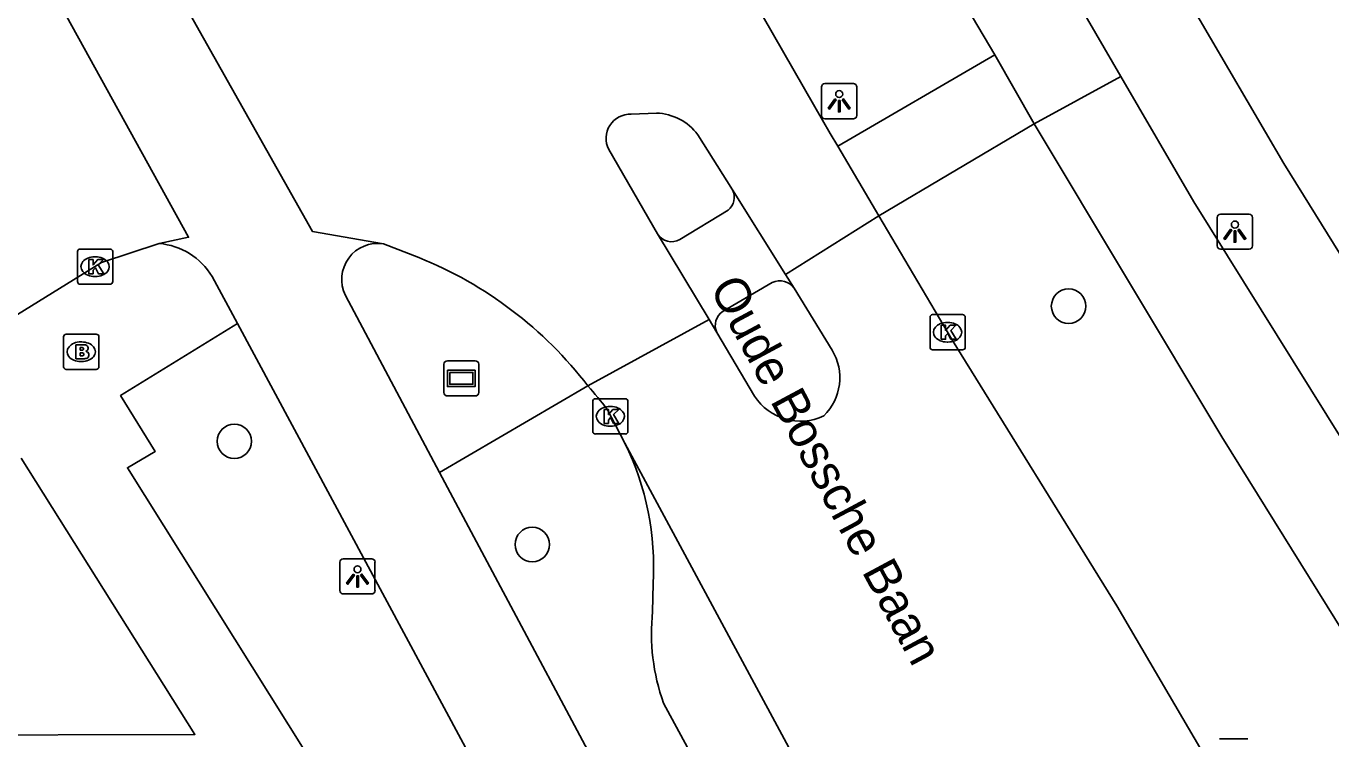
# Model space of a CAD drawing. Extents: x 159353 to 160616, y 385893 to 387321.
# Drawn here: x 159948 to 159985.07, y 386197 to 386217.25 of the extents above; entities that cross this region are included whole.
import ezdxf

# ---------------------------------------------------------------- set-up
doc = ezdxf.new("R2010")
doc.units = 0
for name, color, linetype in [('IMGEO_Boom', 7, 'Continuous'), ('IMGEO_Brandkraan', 7, 'Continuous'), ('IMGEO_Fietspad_gesloten', 7, 'Continuous'), ('IMGEO_Fietspad_open', 7, 'Continuous'), ('IMGEO_Kolk', 7, 'Continuous'), ('IMGEO_Lichtpunt', 7, 'Continuous'), ('IMGEO_Openbare_ruimte_label', 7, 'Continuous'), ('IMGEO_Reclamebord', 7, 'Continuous'), ('IMGEO_Rijbaan_lokaal_gesloten', 7, 'Continuous'), ('IMGEO_Rijbaan_lokaal_open', 7, 'Continuous'), ('IMGEO_Verkeerseiland_open', 7, 'Continuous'), ('IMGEO_Voetpad_open', 7, 'Continuous')]:
    doc.layers.add(name, color=color, linetype=linetype)

msp = doc.modelspace()

# ---------------------------------------------------------------- linework, layer by layer
at = {"layer": 'IMGEO_Boom'}
for centre in [(159977.615, 386209.292), (159953.919, 386205.453), (159962.382, 386202.521)]:
    msp.add_circle(centre, 0.489, dxfattribs=at)
at = {"layer": 'IMGEO_Brandkraan'}
for p, q in [((159949.071, 386207.571), (159949.071, 386208.423)), ((159949.146, 386208.497), (159949.998, 386208.497)), ((159950.072, 386208.423), (159950.072, 386207.571)), ((159949.559, 386208.277), (159949.584, 386208.277)), ((159949.582, 386207.717), (159949.557, 386207.717)), ((159949.998, 386207.497), (159949.146, 386207.497))]:
    msp.add_line(p, q, dxfattribs=at)
for points in [[(159949.071, 386207.571), (159949.071, 386208.423)], [(159949.146, 386208.497), (159949.998, 386208.497)], [(159950.072, 386208.423), (159950.072, 386207.571)], [(159949.419, 386208.197), (159949.419, 386207.797), (159949.632, 386207.797)], [(159949.65, 386208.197), (159949.419, 386208.197)], [(159949.598, 386208.116), (159949.544, 386208.116), (159949.544, 386208.04)], [(159949.544, 386208.04), (159949.597, 386208.04)], [(159949.606, 386207.964), (159949.544, 386207.964), (159949.544, 386207.883)], [(159949.544, 386207.883), (159949.606, 386207.883)], [(159949.998, 386207.497), (159949.146, 386207.497)]]:
    msp.add_lwpolyline(points, dxfattribs=at)
for centre, radius, start, end in [((159949.148, 386208.421), 0.0765, 91.552, 178.448), ((159949.148, 386208.421), 0.0765, 91.552, 178.448), ((159949.996, 386208.421), 0.0765, 1.552, 88.448), ((159949.996, 386208.421), 0.0765, 1.552, 88.448), ((159949.599, 386208.078), 0.0379, 267.8285, 90.9355), ((159949.607, 386207.923), 0.0404, 269.8759, 90.5077), ((159949.654, 386208.052), 0.145, 59.4692, 91.5367), ((159949.679, 386208.099), 0.0922, 285.5137, 58.1501), ((159949.684, 386207.907), 0.105, 301.3115, 78.989), ((159949.638, 386208.048), 0.251, 268.6676, 293.5347), ((159949.148, 386207.573), 0.0765, 181.552, 268.448), ((159949.148, 386207.573), 0.0765, 181.552, 268.448), ((159949.996, 386207.573), 0.0765, 271.552, 358.448), ((159949.996, 386207.573), 0.0765, 271.552, 358.448)]:
    msp.add_arc(centre, radius, start, end, dxfattribs=at)
for centre, major_axis, ratio, start_param, end_param in [((159949.558, 386207.997), (-0.387, 0.002), 0.722429, 4.712389, 7.853982), ((159949.583, 386207.997), (-0.39, 0.002), 0.717154, 1.570796, 4.712389)]:
    msp.add_ellipse(centre, major_axis=major_axis, ratio=ratio, start_param=start_param, end_param=end_param, dxfattribs=at)
at = {"layer": 'IMGEO_Fietspad_gesloten'}
for points in [[(159979.099, 386215.818), (159974.164, 386224.308)], [(159971.201, 386223.72), (159975.521, 386216.434)], [(159975.521, 386216.434), (159976.641, 386214.468)], [(159976.641, 386214.468), (159979.099, 386215.818)], [(159979.099, 386215.818), (159981.17, 386212.254), (159996.337, 386187.943), (160028.878, 386137.436)], [(159976.641, 386214.468), (159981.966, 386205.582), (159991.911, 386189.593), (160000.845, 386175.724)], [(159953.29, 386210.134), (159954.008, 386208.8)], [(159959.745, 386204.565), (159957.076, 386209.599)], [(159954.008, 386208.8), (159966.698, 386185.204), (159971.881, 386175.298), (159972.146, 386175.172)], [(159974.924, 386176.353), (159972.079, 386181.464), (159959.745, 386204.565)]]:
    msp.add_lwpolyline(points, dxfattribs=at)
for centre, radius, start, end in [((159951.611, 386209.114), 1.965, 31.2885, 85.0698), ((159957.994, 386210.053), 1.024, 81.1097, 206.2979)]:
    msp.add_arc(centre, radius, start, end, dxfattribs=at)
at = {"layer": 'IMGEO_Fietspad_open'}
for points in [[(159971.059, 386213.839), (159975.521, 386216.434)], [(159976.641, 386214.468), (159972.23, 386211.856)], [(159967.948, 386212.015), (159966.577, 386211.182)], [(159967.803, 386209.146), (159969.2, 386209.965)]]:
    msp.add_lwpolyline(points, dxfattribs=at)
for centre, radius, start, end in [((159967.622, 386212.387), 0.495, 311.2685, 25.2813), ((159966.347, 386211.603), 0.48, 212.1336, 298.61), ((159969.414, 386209.508), 0.505, 35.3639, 115.1039), ((159968.05, 386208.747), 0.469, 121.8102, 205.5449)]:
    msp.add_arc(centre, radius, start, end, dxfattribs=at)
at = {"layer": 'IMGEO_Kolk'}
for p, q in [((159949.539, 386210.915), (159950.391, 386210.915)), ((159949.464, 386209.989), (159949.464, 386210.841)), ((159949.952, 386210.695), (159949.977, 386210.695)), ((159950.465, 386210.841), (159950.465, 386209.989)), ((159950.391, 386209.915), (159949.539, 386209.915)), ((159949.975, 386210.135), (159949.95, 386210.135)), ((159973.68, 386208.126), (159973.68, 386208.978)), ((159973.755, 386209.052), (159974.607, 386209.052)), ((159974.168, 386208.832), (159974.193, 386208.832)), ((159974.681, 386208.978), (159974.681, 386208.126)), ((159974.607, 386208.052), (159973.755, 386208.052)), ((159974.191, 386208.272), (159974.166, 386208.272)), ((159964.099, 386205.735), (159964.099, 386206.587)), ((159964.174, 386206.661), (159965.026, 386206.661)), ((159965.1, 386206.587), (159965.1, 386205.735)), ((159964.587, 386206.441), (159964.612, 386206.441)), ((159964.61, 386205.881), (159964.585, 386205.881)), ((159965.026, 386205.661), (159964.174, 386205.661))]:
    msp.add_line(p, q, dxfattribs=at)
for points in [[(159949.539, 386210.915), (159950.391, 386210.915)], [(159949.464, 386209.989), (159949.464, 386210.841)], [(159949.785, 386210.615), (159949.908, 386210.615), (159949.908, 386210.464), (159950.038, 386210.615), (159950.202, 386210.615), (159950.056, 386210.464), (159950.209, 386210.215), (159950.057, 386210.215), (159949.972, 386210.379), (159949.908, 386210.312), (159949.908, 386210.215), (159949.785, 386210.215), (159949.785, 386210.615)], [(159950.465, 386210.841), (159950.465, 386209.989)], [(159950.391, 386209.915), (159949.539, 386209.915)], [(159973.68, 386208.126), (159973.68, 386208.978)], [(159973.755, 386209.052), (159974.607, 386209.052)], [(159974.001, 386208.752), (159974.124, 386208.752), (159974.124, 386208.601), (159974.254, 386208.752), (159974.418, 386208.752), (159974.272, 386208.601), (159974.425, 386208.352), (159974.273, 386208.352), (159974.188, 386208.516), (159974.124, 386208.449), (159974.124, 386208.352), (159974.001, 386208.352), (159974.001, 386208.752)], [(159974.681, 386208.978), (159974.681, 386208.126)], [(159974.607, 386208.052), (159973.755, 386208.052)], [(159964.099, 386205.735), (159964.099, 386206.587)], [(159964.174, 386206.661), (159965.026, 386206.661)], [(159965.1, 386206.587), (159965.1, 386205.735)], [(159964.42, 386206.361), (159964.543, 386206.361), (159964.543, 386206.21), (159964.673, 386206.361), (159964.837, 386206.361), (159964.691, 386206.21), (159964.844, 386205.961), (159964.692, 386205.961), (159964.607, 386206.125), (159964.543, 386206.058), (159964.543, 386205.961), (159964.42, 386205.961), (159964.42, 386206.361)], [(159965.026, 386205.661), (159964.174, 386205.661)]]:
    msp.add_lwpolyline(points, dxfattribs=at)
for centre, start, end in [((159949.541, 386210.839), 91.552, 178.448), ((159949.541, 386210.839), 91.552, 178.448), ((159950.389, 386210.839), 1.552, 88.448), ((159950.389, 386210.839), 1.552, 88.448), ((159949.541, 386209.991), 181.552, 268.448), ((159949.541, 386209.991), 181.552, 268.448), ((159950.389, 386209.991), 271.552, 358.448), ((159950.389, 386209.991), 271.552, 358.448), ((159973.757, 386208.976), 91.552, 178.448), ((159973.757, 386208.976), 91.552, 178.448), ((159974.605, 386208.976), 1.552, 88.448), ((159974.605, 386208.976), 1.552, 88.448), ((159973.757, 386208.128), 181.552, 268.448), ((159973.757, 386208.128), 181.552, 268.448), ((159974.605, 386208.128), 271.552, 358.448), ((159974.605, 386208.128), 271.552, 358.448), ((159964.176, 386206.585), 91.552, 178.448), ((159964.176, 386206.585), 91.552, 178.448), ((159965.024, 386206.585), 1.552, 88.448), ((159965.024, 386206.585), 1.552, 88.448), ((159964.176, 386205.737), 181.552, 268.448), ((159964.176, 386205.737), 181.552, 268.448), ((159965.024, 386205.737), 271.552, 358.448), ((159965.024, 386205.737), 271.552, 358.448)]:
    msp.add_arc(centre, 0.0765, start, end, dxfattribs=at)
for centre, major_axis, ratio, start_param, end_param in [((159949.951, 386210.415), (-0.387, 0.002), 0.722429, 4.712389, 7.853982), ((159949.976, 386210.415), (-0.39, 0.002), 0.717154, 1.570796, 4.712389), ((159974.167, 386208.552), (-0.387, 0.002), 0.722429, 4.712389, 7.853982), ((159974.192, 386208.552), (-0.39, 0.002), 0.717154, 1.570796, 4.712389), ((159964.586, 386206.161), (-0.387, 0.002), 0.722429, 4.712389, 7.853982), ((159964.611, 386206.161), (-0.39, 0.002), 0.717154, 1.570796, 4.712389)]:
    msp.add_ellipse(centre, major_axis=major_axis, ratio=ratio, start_param=start_param, end_param=end_param, dxfattribs=at)
at = {"layer": 'IMGEO_Lichtpunt'}
for p, q in [((159970.601, 386215.518), (159970.601, 386214.711)), ((159970.601, 386215.518), (159970.601, 386214.711)), ((159971.503, 386215.613), (159970.695, 386215.613)), ((159971.503, 386215.613), (159970.695, 386215.613)), ((159971.597, 386214.711), (159971.597, 386215.518)), ((159971.597, 386214.711), (159971.597, 386215.518)), ((159970.695, 386214.617), (159971.503, 386214.617)), ((159970.695, 386214.617), (159971.503, 386214.617)), ((159981.841, 386211.813), (159981.841, 386211.006)), ((159981.841, 386211.813), (159981.841, 386211.006)), ((159982.743, 386211.908), (159981.935, 386211.908)), ((159982.743, 386211.908), (159981.935, 386211.908)), ((159982.837, 386211.006), (159982.837, 386211.813)), ((159982.837, 386211.006), (159982.837, 386211.813)), ((159981.935, 386210.912), (159982.743, 386210.912)), ((159981.935, 386210.912), (159982.743, 386210.912)), ((159956.919, 386202.019), (159956.919, 386201.212)), ((159956.919, 386202.019), (159956.919, 386201.212)), ((159957.821, 386202.114), (159957.013, 386202.114)), ((159957.821, 386202.114), (159957.013, 386202.114)), ((159957.915, 386201.212), (159957.915, 386202.019)), ((159957.915, 386201.212), (159957.915, 386202.019)), ((159957.013, 386201.118), (159957.821, 386201.118)), ((159957.013, 386201.118), (159957.821, 386201.118)), ((159982.711, 386196.999), (159981.903, 386196.999)), ((159982.711, 386196.999), (159981.903, 386196.999))]:
    msp.add_line(p, q, dxfattribs=at)
for points in [[(159970.975, 386215.182), (159971.014, 386215.154), (159970.826, 386214.892), (159970.788, 386214.919), (159970.975, 386215.182)], [(159971.077, 386215.134), (159971.124, 386215.134), (159971.124, 386214.812), (159971.077, 386214.812), (159971.077, 386215.134)], [(159971.187, 386215.154), (159971.225, 386215.181), (159971.412, 386214.919), (159971.373, 386214.891), (159971.187, 386215.154)], [(159982.215, 386211.477), (159982.254, 386211.449), (159982.066, 386211.187), (159982.028, 386211.214), (159982.215, 386211.477)], [(159982.317, 386211.429), (159982.364, 386211.429), (159982.364, 386211.107), (159982.317, 386211.107), (159982.317, 386211.429)], [(159982.427, 386211.449), (159982.465, 386211.476), (159982.652, 386211.214), (159982.613, 386211.186), (159982.427, 386211.449)], [(159957.293, 386201.683), (159957.332, 386201.655), (159957.144, 386201.393), (159957.106, 386201.42), (159957.293, 386201.683)], [(159957.505, 386201.655), (159957.543, 386201.682), (159957.73, 386201.42), (159957.691, 386201.392), (159957.505, 386201.655)], [(159957.395, 386201.635), (159957.442, 386201.635), (159957.442, 386201.313), (159957.395, 386201.313), (159957.395, 386201.635)]]:
    msp.add_lwpolyline(points, dxfattribs=at)
for centre in [(159971.1, 386215.316), (159982.34, 386211.611), (159957.418, 386201.817)]:
    msp.add_circle(centre, 0.0994, dxfattribs=at)
for centre, start, end in [((159970.695, 386215.518), 90, 180), ((159970.695, 386215.518), 90, 180), ((159971.503, 386215.518), 0, 90), ((159971.503, 386215.518), 0, 90), ((159970.695, 386214.711), 180, 270), ((159970.695, 386214.711), 180, 270), ((159971.503, 386214.711), 270, 0), ((159971.503, 386214.711), 270, 360), ((159981.935, 386211.813), 90, 180), ((159981.935, 386211.813), 90, 180), ((159982.743, 386211.813), 0, 90), ((159982.743, 386211.813), 0, 90), ((159981.935, 386211.006), 180, 270), ((159981.935, 386211.006), 180, 270), ((159982.743, 386211.006), 270, 0), ((159982.743, 386211.006), 270, 360), ((159957.013, 386202.019), 90, 180), ((159957.013, 386202.019), 90, 180), ((159957.821, 386202.019), 0, 90), ((159957.821, 386202.019), 0, 90), ((159957.013, 386201.212), 180, 270), ((159957.013, 386201.212), 180, 270), ((159957.821, 386201.212), 270, 0), ((159957.821, 386201.212), 270, 360)]:
    msp.add_arc(centre, 0.0946, start, end, dxfattribs=at)
at = {"layer": 'IMGEO_Reclamebord'}
for p, q in [((159959.871, 386206.841), (159959.871, 386207.641)), ((159959.871, 386207.641), (159959.871, 386206.841)), ((159959.971, 386207.741), (159960.761, 386207.741)), ((159960.761, 386207.741), (159959.971, 386207.741)), ((159960.861, 386207.641), (159960.861, 386206.841)), ((159960.861, 386206.841), (159960.861, 386207.641)), ((159960.761, 386206.741), (159959.971, 386206.741)), ((159959.971, 386206.741), (159960.761, 386206.741))]:
    msp.add_line(p, q, dxfattribs=at)
for points in [[(159959.972, 386207.473), (159960.76, 386207.473), (159960.76, 386207.009), (159959.972, 386207.009), (159959.972, 386207.473)], [(159960.037, 386207.408), (159960.037, 386207.074), (159960.695, 386207.074), (159960.695, 386207.408), (159960.037, 386207.408)]]:
    msp.add_lwpolyline(points, dxfattribs=at)
for centre, start, end in [((159959.971, 386207.641), 90, 180), ((159959.971, 386207.641), 90, 180), ((159960.761, 386207.641), 0, 90), ((159960.761, 386207.641), 360, 90), ((159959.971, 386206.841), 180, 270), ((159959.971, 386206.841), 180, 270), ((159960.761, 386206.841), 270, 0), ((159960.761, 386206.841), 270, 0)]:
    msp.add_arc(centre, 0.1, start, end, dxfattribs=at)
at = {"layer": 'IMGEO_Rijbaan_lokaal_gesloten'}
for points in [[(159971.059, 386213.839), (159970.847, 386214.198), (159970.404, 386214.959), (159966.52, 386221.74), (159965.894, 386222.823)], [(159958.152, 386211.064), (159956.139, 386211.414), (159949.949, 386222.41)], [(159948.147, 386219.353), (159952.618, 386211.252), (159951.78, 386211.071)], [(159965.195, 386214.745), (159965.908, 386214.777)], [(159967.087, 386214.163), (159968.069, 386212.598)], [(159965.941, 386211.348), (159964.554, 386213.742)], [(159972.23, 386211.856), (159971.059, 386213.839)], [(159968.069, 386212.598), (159969.579, 386210.193)], [(159972.23, 386211.856), (159969.579, 386210.193)], [(159996.653, 386172.997), (159996.068, 386173.995), (159995.105, 386175.207), (159993.994, 386176.908), (159991.522, 386180.832), (159984.111, 386192.466), (159981.573, 386196.369), (159978.989, 386200.78), (159974.322, 386208.312), (159972.23, 386211.856)], [(159967.403, 386208.917), (159965.941, 386211.348)], [(159951.78, 386211.071), (159950.151, 386210.53), (159946.156, 386208.069)], [(159958.152, 386211.064), (159959.157, 386210.674)], [(159969.579, 386210.193), (159969.826, 386209.8)], [(159969.826, 386209.8), (159970.898, 386208.044)], [(159967.403, 386208.917), (159963.963, 386207.026)], [(159967.627, 386208.545), (159967.403, 386208.917)], [(159968.694, 386206.737), (159967.627, 386208.545)], [(159964.509, 386206.363), (159965.016, 386205.401)], [(159965.016, 386205.401), (159982.849, 386172.297)]]:
    msp.add_lwpolyline(points, dxfattribs=at)
for centre, radius, start, end in [((159965.166, 386214.057), 0.688, 87.5869, 207.2492), ((159965.856, 386213.239), 1.539, 36.8992, 88.0816), ((159954.896, 386200.07), 11.428, 37.4925, 68.1068), ((159969.602, 386207.258), 1.516, 314.3655, 31.2487), ((159954.738, 386198.873), 12.311, 37.4734, 41.4715), ((159969.999, 386207.577), 1.552, 212.77, 295.3008)]:
    msp.add_arc(centre, radius, start, end, dxfattribs=at)
at = {"layer": 'IMGEO_Rijbaan_lokaal_open'}
for points in [[(159965.801, 386200.622), (159965.814, 386201.402)], [(159974.364, 386182.766), (159966.114, 386198.013)]]:
    msp.add_lwpolyline(points, dxfattribs=at)
for centre, radius, start, end in [((159957.796, 386201.881), 8.032, 356.5802, 25.9901), ((159971.614, 386199.996), 5.847, 173.8555, 199.8266)]:
    msp.add_arc(centre, radius, start, end, dxfattribs=at)
at = {"layer": 'IMGEO_Verkeerseiland_open'}
msp.add_lwpolyline([(159959.745, 386204.565), (159963.963, 386207.026)], dxfattribs=at)
at = {"layer": 'IMGEO_Voetpad_open'}
for points in [[(160006.471, 386177.203), (159998.37, 386189.769), (159983.734, 386213.349), (159974.874, 386228.487)], [(159970.119, 386174.001), (159950.884, 386204.701), (159951.669, 386205.163), (159950.689, 386206.75), (159954.008, 386208.8)], [(159947.862, 386204.978), (159952.8, 386197.127), (159937.238, 386197.088)]]:
    msp.add_lwpolyline(points, dxfattribs=at)

# ---------------------------------------------------------------- texts
at = {"layer": 'IMGEO_Openbare_ruimte_label'}
msp.add_text('Oude Bossche Baan', height=1, rotation=298.2309, dxfattribs=at).set_placement((159967.405, 386209.815))

doc.saveas('drawing.dxf')
